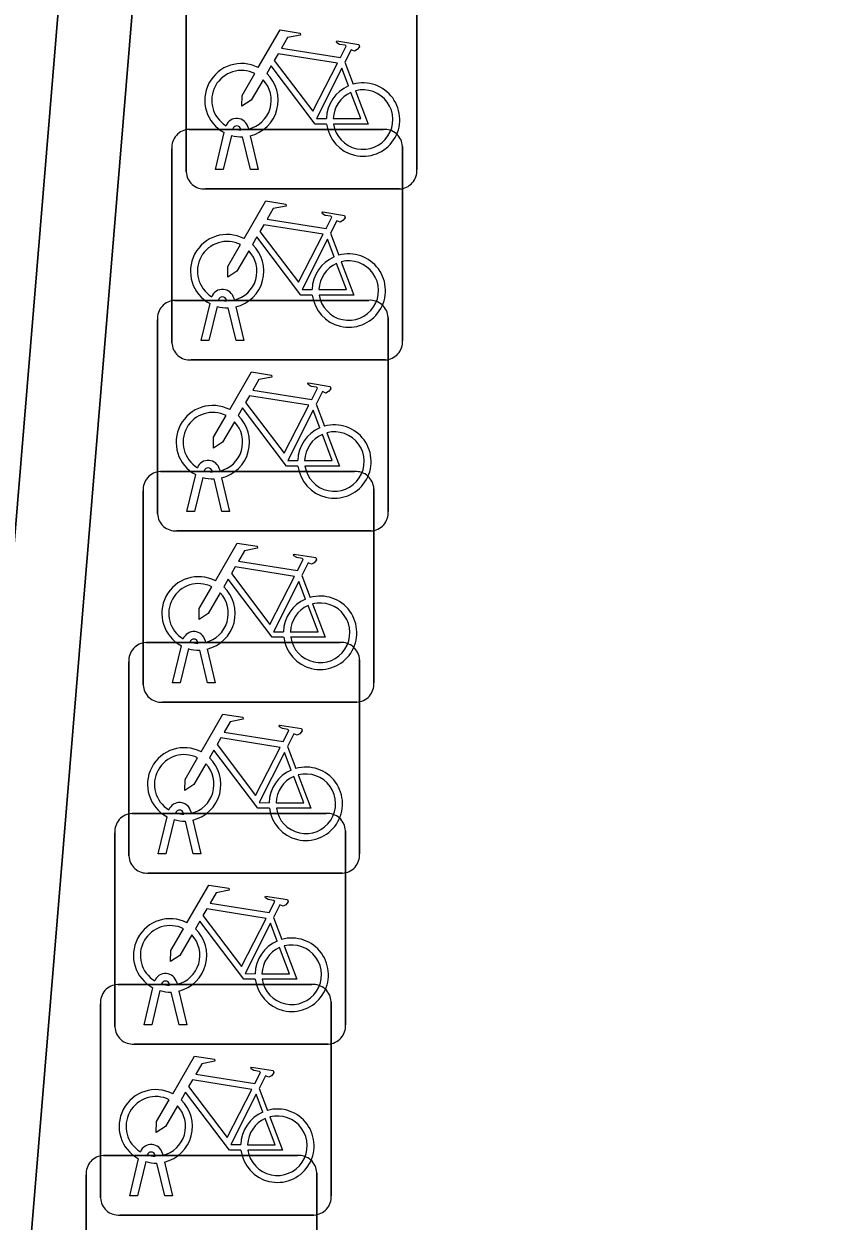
# Model space of a CAD drawing. Extents: x 160663 to 161506, y 382245 to 383291.
# Drawn here: x 161168.09 to 161171.64, y 382906.17 to 382911.36 of the extents above; entities that cross this region are included whole.
import ezdxf

# ---------------------------------------------------------------- set-up
doc = ezdxf.new("R2010")
doc.units = 0
for name, color, linetype in [('IMGEO_Erf', 7, 'Continuous'), ('IMGEO_Fietsenrek', 7, 'Continuous'), ('IMGEO_Muur', 7, 'Continuous'), ('IMGEO_Voetpad_open', 7, 'Continuous')]:
    doc.layers.add(name, color=color, linetype=linetype)

msp = doc.modelspace()

# ---------------------------------------------------------------- linework, layer by layer
at = {"layer": 'IMGEO_Erf'}
msp.add_lwpolyline([(161166.726, 382889.033), (161166.405, 382889.176), (161168.612, 382915.876), (161169.505, 382915.825), (161170.605, 382929.186), (161170.764, 382930.783), (161169.311, 382930.933), (161169.897, 382937.811), (161168.502, 382937.978), (161164.685, 382889.202)], close=True, dxfattribs=at)
at = {"layer": 'IMGEO_Fietsenrek'}
for p, q in [((161168.7975, 382910.7219), (161168.7975, 382911.5628)), ((161168.7975, 382911.5628), (161168.7975, 382910.7219)), ((161169.7965, 382911.5721), (161169.7965, 382910.7312)), ((161169.7965, 382910.7312), (161169.7965, 382911.5721)), ((161169.4842, 382911.1962), (161169.5205, 382911.101)), ((161168.8099, 382910.9055), (161169.6508, 382910.9055)), ((161169.6508, 382910.9055), (161168.8099, 382910.9055)), ((161168.9245, 382910.7313), (161168.9628, 382910.8913)), ((161168.9932, 382910.8791), (161168.9579, 382910.7313)), ((161169.0349, 382910.9029), (161169.0339, 382910.9072)), ((161169.076, 382910.7313), (161169.0421, 382910.873)), ((161169.0656, 382910.9144), (161169.0674, 382910.9065)), ((161169.0744, 382910.8773), (161169.1094, 382910.7313)), ((161168.7355, 382909.9809), (161168.7355, 382910.8218)), ((161168.7355, 382910.8218), (161168.7355, 382909.9809)), ((161169.7345, 382910.8311), (161169.7345, 382909.9902)), ((161169.7345, 382909.9902), (161169.7345, 382910.8311)), ((161168.9579, 382910.7313), (161168.9245, 382910.7313)), ((161169.1094, 382910.7313), (161169.076, 382910.7313)), ((161169.7221, 382910.6475), (161168.8812, 382910.6475)), ((161168.8812, 382910.6475), (161169.7221, 382910.6475)), ((161169.4222, 382910.4552), (161169.4585, 382910.36)), ((161168.7479, 382910.1645), (161169.5888, 382910.1645)), ((161169.5888, 382910.1645), (161168.7479, 382910.1645)), ((161168.8625, 382909.9903), (161168.9008, 382910.1503)), ((161168.9729, 382910.1619), (161168.9719, 382910.1662)), ((161169.0036, 382910.1734), (161169.0054, 382910.1655)), ((161168.9312, 382910.1381), (161168.8959, 382909.9903)), ((161169.014, 382909.9903), (161168.9801, 382910.132)), ((161169.0124, 382910.1363), (161169.0474, 382909.9903)), ((161168.6735, 382909.2399), (161168.6735, 382910.0808)), ((161168.6735, 382910.0808), (161168.6735, 382909.2399)), ((161169.6725, 382910.0901), (161169.6725, 382909.2492)), ((161169.6725, 382909.2492), (161169.6725, 382910.0901)), ((161168.8959, 382909.9903), (161168.8625, 382909.9903)), ((161169.0474, 382909.9903), (161169.014, 382909.9903)), ((161169.6601, 382909.9065), (161168.8192, 382909.9065)), ((161168.8192, 382909.9065), (161169.6601, 382909.9065)), ((161169.3602, 382909.7142), (161169.3965, 382909.619)), ((161168.6859, 382909.4225), (161169.5268, 382909.4225)), ((161169.5268, 382909.4225), (161168.6859, 382909.4225)), ((161168.9109, 382909.4209), (161168.9099, 382909.4252)), ((161168.9416, 382909.4324), (161168.9434, 382909.4245)), ((161168.8005, 382909.2493), (161168.8388, 382909.4093)), ((161168.8692, 382909.3971), (161168.8339, 382909.2493)), ((161168.952, 382909.2493), (161168.9181, 382909.391)), ((161168.9504, 382909.3953), (161168.9854, 382909.2493)), ((161168.6115, 382908.4979), (161168.6115, 382909.3388)), ((161168.6115, 382909.3388), (161168.6115, 382908.4979)), ((161169.6105, 382909.3481), (161169.6105, 382908.5072)), ((161169.6105, 382908.5072), (161169.6105, 382909.3481)), ((161168.8339, 382909.2493), (161168.8005, 382909.2493)), ((161168.9854, 382909.2493), (161168.952, 382909.2493)), ((161169.5981, 382909.1655), (161168.7572, 382909.1655)), ((161168.7572, 382909.1655), (161169.5981, 382909.1655)), ((161169.2982, 382908.9722), (161169.3345, 382908.877)), ((161168.6239, 382908.6815), (161169.4648, 382908.6815)), ((161169.4648, 382908.6815), (161168.6239, 382908.6815)), ((161168.7385, 382908.5073), (161168.7768, 382908.6673)), ((161168.8072, 382908.6551), (161168.7719, 382908.5073)), ((161168.8489, 382908.6789), (161168.8479, 382908.6832)), ((161168.89, 382908.5073), (161168.8561, 382908.649)), ((161168.8796, 382908.6904), (161168.8814, 382908.6825)), ((161168.8884, 382908.6533), (161168.9234, 382908.5073)), ((161168.5495, 382907.7569), (161168.5495, 382908.5978)), ((161168.5495, 382908.5978), (161168.5495, 382907.7569)), ((161169.5485, 382908.6071), (161169.5485, 382907.7662)), ((161169.5485, 382907.7662), (161169.5485, 382908.6071)), ((161168.7719, 382908.5073), (161168.7385, 382908.5073)), ((161168.9234, 382908.5073), (161168.89, 382908.5073)), ((161169.5361, 382908.4235), (161168.6952, 382908.4235)), ((161168.6952, 382908.4235), (161169.5361, 382908.4235)), ((161169.2362, 382908.2312), (161169.2725, 382908.136)), ((161168.5629, 382907.9405), (161169.4038, 382907.9405)), ((161169.4038, 382907.9405), (161168.5629, 382907.9405)), ((161168.6765, 382907.7663), (161168.7148, 382907.9263)), ((161168.7869, 382907.9379), (161168.7859, 382907.9422)), ((161168.8176, 382907.9494), (161168.8194, 382907.9415)), ((161168.7452, 382907.9141), (161168.7099, 382907.7663)), ((161168.828, 382907.7663), (161168.7941, 382907.908)), ((161168.8264, 382907.9123), (161168.8614, 382907.7663)), ((161169.4875, 382907.8661), (161169.4875, 382907.0252)), ((161169.4875, 382907.0252), (161169.4875, 382907.8661)), ((161168.4885, 382907.0159), (161168.4885, 382907.8568)), ((161168.4885, 382907.8568), (161168.4885, 382907.0159)), ((161168.7099, 382907.7663), (161168.6765, 382907.7663)), ((161168.8614, 382907.7663), (161168.828, 382907.7663)), ((161169.4741, 382907.6825), (161168.6332, 382907.6825)), ((161168.6332, 382907.6825), (161169.4741, 382907.6825)), ((161169.1752, 382907.4902), (161169.2115, 382907.395)), ((161168.5009, 382907.1995), (161169.3418, 382907.1995)), ((161169.3418, 382907.1995), (161168.5009, 382907.1995)), ((161168.7259, 382907.1969), (161168.7249, 382907.2012)), ((161168.7566, 382907.2084), (161168.7584, 382907.2005)), ((161168.6155, 382907.0253), (161168.6538, 382907.1853)), ((161168.6842, 382907.1731), (161168.6489, 382907.0253)), ((161168.767, 382907.0253), (161168.7331, 382907.167)), ((161168.7654, 382907.1713), (161168.8004, 382907.0253)), ((161168.4265, 382906.2749), (161168.4265, 382907.1158)), ((161168.4265, 382907.1158), (161168.4265, 382906.2749)), ((161169.4255, 382907.1251), (161169.4255, 382906.2842)), ((161169.4255, 382906.2842), (161169.4255, 382907.1251)), ((161168.6489, 382907.0253), (161168.6155, 382907.0253)), ((161168.8004, 382907.0253), (161168.767, 382907.0253)), ((161169.4131, 382906.9415), (161168.5722, 382906.9415)), ((161168.5722, 382906.9415), (161169.4131, 382906.9415)), ((161169.1132, 382906.7492), (161169.1495, 382906.654)), ((161168.6946, 382906.4674), (161168.6964, 382906.4595)), ((161168.4389, 382906.4585), (161169.2798, 382906.4585)), ((161169.2798, 382906.4585), (161168.4389, 382906.4585)), ((161168.5535, 382906.2843), (161168.5918, 382906.4443)), ((161168.6222, 382906.4321), (161168.5869, 382906.2843)), ((161168.6639, 382906.4559), (161168.6629, 382906.4602)), ((161168.705, 382906.2843), (161168.6711, 382906.426)), ((161168.7034, 382906.4303), (161168.7384, 382906.2843)), ((161168.3645, 382905.5339), (161168.3645, 382906.3748)), ((161168.3645, 382906.3748), (161168.3645, 382905.5339)), ((161169.3635, 382906.3841), (161169.3635, 382905.5432)), ((161169.3635, 382905.5432), (161169.3635, 382906.3841)), ((161168.5869, 382906.2843), (161168.5535, 382906.2843)), ((161168.7384, 382906.2843), (161168.705, 382906.2843)), ((161169.3511, 382906.2005), (161168.5102, 382906.2005)), ((161168.5102, 382906.2005), (161169.3511, 382906.2005))]:
    msp.add_line(p, q, dxfattribs=at)
for points in [[(161169.1101, 382911.1732), (161169.2048, 382911.3367), (161169.291, 382911.3229), (161169.2927, 382911.3142), (161169.2366, 382911.3033), (161169.2104, 382911.258), (161169.4656, 382911.2172)], [(161169.4656, 382911.2172), (161169.4906, 382911.266), (161169.4855, 382911.27), (161169.4623, 382911.2737), (161169.4496, 382911.2812), (161169.4486, 382911.2843), (161169.4508, 382911.2889), (161169.5456, 382911.2738), (161169.5479, 382911.2635), (161169.5385, 382911.2511), (161169.5261, 382911.2447), (161169.5116, 382911.2509), (161169.4842, 382911.1962)], [(161169.4527, 382911.192), (161169.1959, 382911.233), (161169.1792, 382911.2042), (161169.3462, 382910.9839), (161169.4527, 382911.192)], [(161169.1308, 382911.1207), (161169.0792, 382911.0315), (161169.0393, 382911.0055), (161169.0405, 382911.053), (161169.095, 382911.1472)], [(161169.4058, 382910.9285), (161169.3561, 382910.9286), (161169.1654, 382911.1803), (161169.1464, 382911.1475)], [(161169.5007, 382911.094), (161169.4714, 382911.1708), (161169.362, 382910.9527), (161169.4047, 382910.9526)], [(161169.4347, 382910.9525), (161169.5546, 382910.9523), (161169.5114, 382911.0659)], [(161169.5312, 382911.0728), (161169.5862, 382910.9282), (161169.4361, 382910.9285)], [(161169.0481, 382910.4322), (161169.1428, 382910.5957), (161169.229, 382910.5819), (161169.2307, 382910.5732), (161169.1746, 382910.5623), (161169.1484, 382910.517), (161169.4036, 382910.4762)], [(161169.4036, 382910.4762), (161169.4286, 382910.525), (161169.4235, 382910.529), (161169.4003, 382910.5327), (161169.3876, 382910.5402), (161169.3866, 382910.5433), (161169.3888, 382910.5479), (161169.4836, 382910.5328), (161169.4859, 382910.5225), (161169.4765, 382910.5101), (161169.4641, 382910.5037), (161169.4496, 382910.5099), (161169.4222, 382910.4552)], [(161169.3907, 382910.451), (161169.1339, 382910.492), (161169.1172, 382910.4632), (161169.2842, 382910.2429), (161169.3907, 382910.451)], [(161169.0688, 382910.3797), (161169.0172, 382910.2905), (161168.9773, 382910.2645), (161168.9785, 382910.312), (161169.033, 382910.4062)], [(161169.3438, 382910.1875), (161169.2941, 382910.1876), (161169.1034, 382910.4393), (161169.0844, 382910.4065)], [(161169.4387, 382910.353), (161169.4094, 382910.4298), (161169.3, 382910.2117), (161169.3427, 382910.2116)], [(161169.3727, 382910.2115), (161169.4926, 382910.2113), (161169.4494, 382910.3249)], [(161169.4692, 382910.3318), (161169.5242, 382910.1872), (161169.3741, 382910.1875)], [(161168.9861, 382909.6912), (161169.0808, 382909.8547), (161169.167, 382909.8409), (161169.1687, 382909.8322), (161169.1126, 382909.8213), (161169.0864, 382909.776), (161169.3416, 382909.7352)], [(161169.3416, 382909.7352), (161169.3666, 382909.784), (161169.3615, 382909.788), (161169.3383, 382909.7917), (161169.3256, 382909.7992), (161169.3246, 382909.8023), (161169.3268, 382909.8069), (161169.4216, 382909.7918), (161169.4239, 382909.7815), (161169.4145, 382909.7691), (161169.4021, 382909.7627), (161169.3876, 382909.7689), (161169.3602, 382909.7142)], [(161169.3287, 382909.71), (161169.0719, 382909.751), (161169.0552, 382909.7222), (161169.2222, 382909.5019), (161169.3287, 382909.71)], [(161169.2818, 382909.4465), (161169.2321, 382909.4466), (161169.0414, 382909.6983), (161169.0224, 382909.6655)], [(161169.3767, 382909.612), (161169.3474, 382909.6888), (161169.238, 382909.4707), (161169.2807, 382909.4706)], [(161169.0068, 382909.6387), (161168.9552, 382909.5495), (161168.9153, 382909.5235), (161168.9165, 382909.571), (161168.971, 382909.6652)], [(161169.3107, 382909.4705), (161169.4306, 382909.4703), (161169.3874, 382909.5839)], [(161169.4072, 382909.5908), (161169.4622, 382909.4462), (161169.3121, 382909.4465)], [(161168.9241, 382908.9492), (161169.0188, 382909.1127), (161169.105, 382909.0989), (161169.1067, 382909.0902), (161169.0506, 382909.0793), (161169.0244, 382909.034), (161169.2796, 382908.9932)], [(161169.2796, 382908.9932), (161169.3046, 382909.042), (161169.2995, 382909.046), (161169.2763, 382909.0497), (161169.2636, 382909.0572), (161169.2626, 382909.0603), (161169.2648, 382909.0649), (161169.3596, 382909.0498), (161169.3619, 382909.0395), (161169.3525, 382909.0271), (161169.3401, 382909.0207), (161169.3256, 382909.0269), (161169.2982, 382908.9722)], [(161169.2667, 382908.968), (161169.0099, 382909.009), (161168.9932, 382908.9802), (161169.1602, 382908.7599), (161169.2667, 382908.968)], [(161169.2198, 382908.7045), (161169.1701, 382908.7046), (161168.9794, 382908.9563), (161168.9604, 382908.9235)], [(161168.9448, 382908.8967), (161168.8932, 382908.8075), (161168.8533, 382908.7815), (161168.8545, 382908.829), (161168.909, 382908.9232)], [(161169.3147, 382908.87), (161169.2854, 382908.9468), (161169.176, 382908.7287), (161169.2187, 382908.7286)], [(161169.3452, 382908.8488), (161169.4002, 382908.7042), (161169.2501, 382908.7045)], [(161169.2487, 382908.7285), (161169.3686, 382908.7283), (161169.3254, 382908.8419)], [(161168.8621, 382908.2082), (161168.9568, 382908.3717), (161169.043, 382908.3579), (161169.0447, 382908.3492), (161168.9886, 382908.3383), (161168.9624, 382908.293), (161169.2176, 382908.2522)], [(161169.2176, 382908.2522), (161169.2426, 382908.301), (161169.2375, 382908.305), (161169.2143, 382908.3087), (161169.2016, 382908.3162), (161169.2006, 382908.3193), (161169.2028, 382908.3239), (161169.2976, 382908.3088), (161169.2999, 382908.2985), (161169.2905, 382908.2861), (161169.2781, 382908.2797), (161169.2636, 382908.2859), (161169.2362, 382908.2312)], [(161169.2047, 382908.227), (161168.9479, 382908.268), (161168.9312, 382908.2392), (161169.0982, 382908.0189), (161169.2047, 382908.227)], [(161168.8828, 382908.1557), (161168.8312, 382908.0665), (161168.7913, 382908.0405), (161168.7925, 382908.088), (161168.847, 382908.1822)], [(161169.1578, 382907.9635), (161169.1081, 382907.9636), (161168.9174, 382908.2153), (161168.8984, 382908.1825)], [(161169.2527, 382908.129), (161169.2234, 382908.2058), (161169.114, 382907.9877), (161169.1567, 382907.9876)], [(161169.1867, 382907.9875), (161169.3066, 382907.9873), (161169.2634, 382908.1009)], [(161169.2832, 382908.1078), (161169.3382, 382907.9632), (161169.1881, 382907.9635)], [(161168.8011, 382907.4672), (161168.8958, 382907.6307), (161168.982, 382907.6169), (161168.9837, 382907.6082), (161168.9276, 382907.5973), (161168.9014, 382907.552), (161169.1566, 382907.5112)], [(161169.1566, 382907.5112), (161169.1816, 382907.56), (161169.1765, 382907.564), (161169.1533, 382907.5677), (161169.1406, 382907.5752), (161169.1396, 382907.5783), (161169.1418, 382907.5829), (161169.2366, 382907.5678), (161169.2389, 382907.5575), (161169.2295, 382907.5451), (161169.2171, 382907.5387), (161169.2026, 382907.5449), (161169.1752, 382907.4902)], [(161169.1437, 382907.486), (161168.8869, 382907.527), (161168.8702, 382907.4982), (161169.0372, 382907.2779), (161169.1437, 382907.486)], [(161169.0968, 382907.2225), (161169.0471, 382907.2226), (161168.8564, 382907.4743), (161168.8374, 382907.4415)], [(161169.1917, 382907.388), (161169.1624, 382907.4648), (161169.053, 382907.2467), (161169.0957, 382907.2466)], [(161168.8218, 382907.4147), (161168.7702, 382907.3255), (161168.7303, 382907.2995), (161168.7315, 382907.347), (161168.786, 382907.4412)], [(161169.1257, 382907.2465), (161169.2456, 382907.2463), (161169.2024, 382907.3599)], [(161169.2222, 382907.3668), (161169.2772, 382907.2222), (161169.1271, 382907.2225)], [(161168.7391, 382906.7262), (161168.8338, 382906.8897), (161168.92, 382906.8759), (161168.9217, 382906.8672), (161168.8656, 382906.8563), (161168.8394, 382906.811), (161169.0946, 382906.7702)], [(161169.0946, 382906.7702), (161169.1196, 382906.819), (161169.1145, 382906.823), (161169.0913, 382906.8267), (161169.0786, 382906.8342), (161169.0776, 382906.8373), (161169.0798, 382906.8419), (161169.1746, 382906.8268), (161169.1769, 382906.8165), (161169.1675, 382906.8041), (161169.1551, 382906.7977), (161169.1406, 382906.8039), (161169.1132, 382906.7492)], [(161169.0817, 382906.745), (161168.8249, 382906.786), (161168.8082, 382906.7572), (161168.9752, 382906.5369), (161169.0817, 382906.745)], [(161169.0348, 382906.4815), (161168.9851, 382906.4816), (161168.7944, 382906.7333), (161168.7754, 382906.7005)], [(161169.1297, 382906.647), (161169.1004, 382906.7238), (161168.991, 382906.5057), (161169.0337, 382906.5056)], [(161168.7598, 382906.6737), (161168.7082, 382906.5845), (161168.6683, 382906.5585), (161168.6695, 382906.606), (161168.724, 382906.7002)], [(161169.0637, 382906.5055), (161169.1836, 382906.5053), (161169.1404, 382906.6189)], [(161169.1602, 382906.6258), (161169.2152, 382906.4812), (161169.0651, 382906.4815)]]:
    msp.add_lwpolyline(points, dxfattribs=at)
for centre, radius, start, end in [((161169.0371, 382911.0319), 0.159, 62.6766, 242.1369), ((161169.0371, 382911.0319), 0.129, 63.3192, 238.903), ((161169.0371, 382911.0319), 0.159, 283.5766, 46.6042), ((161169.0371, 382911.0319), 0.129, 283.6043, 43.4302), ((161169.5637, 382910.9479), 0.159, 113.3408, 178.3217), ((161169.5637, 382910.9479), 0.159, 187.0065, 105.7708), ((161169.5637, 382910.9479), 0.129, 113.923, 177.9556), ((161169.5637, 382910.9479), 0.129, 188.6715, 104.5883), ((161169.0169, 382910.9033), 0.0499, 12.8025, 158.6934), ((161168.8132, 382910.8276), 0.0779, 92.4484, 184.2845), ((161168.8132, 382910.8276), 0.0779, 92.4484, 184.2845), ((161169.0371, 382911.0319), 0.159, 253.9967, 271.7867), ((161169.0169, 382910.9033), 0.0174, 12.8025, 163.4502), ((161169.0371, 382911.0319), 0.129, 253.415, 269.0204), ((161169.6566, 382910.8278), 0.0779, 2.4484, 94.2845), ((161169.6566, 382910.8278), 0.0779, 2.4484, 94.2845), ((161168.8754, 382910.7252), 0.0779, 182.4484, 274.2845), ((161168.8754, 382910.7252), 0.0779, 182.4484, 274.2845), ((161169.7188, 382910.7254), 0.0779, 272.4484, 4.2845), ((161169.7188, 382910.7254), 0.0779, 272.4484, 4.2845), ((161168.9751, 382910.2909), 0.159, 62.6766, 242.1369), ((161168.9751, 382910.2909), 0.129, 63.3192, 238.903), ((161168.9751, 382910.2909), 0.159, 283.5766, 46.6042), ((161168.9751, 382910.2909), 0.129, 283.6043, 43.4302), ((161169.5017, 382910.2069), 0.159, 113.3408, 178.3217), ((161169.5017, 382910.2069), 0.159, 187.0065, 105.7708), ((161169.5017, 382910.2069), 0.129, 113.923, 177.9556), ((161169.5017, 382910.2069), 0.129, 188.6715, 104.5883), ((161168.9549, 382910.1623), 0.0499, 12.8025, 158.6934), ((161168.7512, 382910.0866), 0.0779, 92.4484, 184.2845), ((161168.7512, 382910.0866), 0.0779, 92.4484, 184.2845), ((161168.9549, 382910.1623), 0.0174, 12.8025, 163.4502), ((161168.9751, 382910.2909), 0.129, 253.415, 269.0204), ((161169.5946, 382910.0868), 0.0779, 2.4484, 94.2845), ((161169.5946, 382910.0868), 0.0779, 2.4484, 94.2845), ((161168.9751, 382910.2909), 0.159, 253.9967, 271.7867), ((161169.6568, 382909.9844), 0.0779, 272.4484, 4.2845), ((161169.6568, 382909.9844), 0.0779, 272.4484, 4.2845), ((161168.8134, 382909.9842), 0.0779, 182.4484, 274.2845), ((161168.8134, 382909.9842), 0.0779, 182.4484, 274.2845), ((161168.9131, 382909.5499), 0.159, 62.6766, 242.1369), ((161168.9131, 382909.5499), 0.129, 63.3192, 238.903), ((161168.9131, 382909.5499), 0.129, 283.6043, 43.4302), ((161168.9131, 382909.5499), 0.159, 283.5766, 46.6042), ((161169.4397, 382909.4659), 0.159, 113.3408, 178.3217), ((161169.4397, 382909.4659), 0.159, 187.0065, 105.7708), ((161169.4397, 382909.4659), 0.129, 113.923, 177.9556), ((161169.4397, 382909.4659), 0.129, 188.6715, 104.5883), ((161168.8929, 382909.4213), 0.0499, 12.8025, 158.6934), ((161168.6892, 382909.3446), 0.0779, 92.4484, 184.2845), ((161168.6892, 382909.3446), 0.0779, 92.4484, 184.2845), ((161168.8929, 382909.4213), 0.0174, 12.8025, 163.4502), ((161168.9131, 382909.5499), 0.129, 253.415, 269.0204), ((161169.5326, 382909.3448), 0.0779, 2.4484, 94.2845), ((161169.5326, 382909.3448), 0.0779, 2.4484, 94.2845), ((161168.9131, 382909.5499), 0.159, 253.9967, 271.7867), ((161168.7514, 382909.2432), 0.0779, 182.4484, 274.2845), ((161168.7514, 382909.2432), 0.0779, 182.4484, 274.2845), ((161169.5948, 382909.2434), 0.0779, 272.4484, 4.2845), ((161169.5948, 382909.2434), 0.0779, 272.4484, 4.2845), ((161168.8511, 382908.8079), 0.159, 62.6766, 242.1369), ((161168.8511, 382908.8079), 0.129, 63.3192, 238.903), ((161168.8511, 382908.8079), 0.159, 283.5766, 46.6042), ((161168.8511, 382908.8079), 0.129, 283.6043, 43.4302), ((161169.3777, 382908.7239), 0.159, 113.3408, 178.3217), ((161169.3777, 382908.7239), 0.159, 187.0065, 105.7708), ((161169.3777, 382908.7239), 0.129, 188.6715, 104.5883), ((161169.3777, 382908.7239), 0.129, 113.923, 177.9556), ((161168.8309, 382908.6793), 0.0499, 12.8025, 158.6934), ((161168.8309, 382908.6793), 0.0174, 12.8025, 163.4502), ((161168.6272, 382908.6036), 0.0779, 92.4484, 184.2845), ((161168.6272, 382908.6036), 0.0779, 92.4484, 184.2845), ((161168.8511, 382908.8079), 0.159, 253.9967, 271.7867), ((161168.8511, 382908.8079), 0.129, 253.415, 269.0204), ((161169.4706, 382908.6038), 0.0779, 2.4484, 94.2845), ((161169.4706, 382908.6038), 0.0779, 2.4484, 94.2845), ((161168.6894, 382908.5012), 0.0779, 182.4484, 274.2845), ((161168.6894, 382908.5012), 0.0779, 182.4484, 274.2845), ((161169.5328, 382908.5014), 0.0779, 272.4484, 4.2845), ((161169.5328, 382908.5014), 0.0779, 272.4484, 4.2845), ((161168.7891, 382908.0669), 0.159, 62.6766, 242.1369), ((161168.7891, 382908.0669), 0.129, 63.3192, 238.903), ((161168.7891, 382908.0669), 0.159, 283.5766, 46.6042), ((161168.7891, 382908.0669), 0.129, 283.6043, 43.4302), ((161169.3157, 382907.9829), 0.159, 113.3408, 178.3217), ((161169.3157, 382907.9829), 0.159, 187.0065, 105.7708), ((161169.3157, 382907.9829), 0.129, 113.923, 177.9556), ((161169.3157, 382907.9829), 0.129, 188.6715, 104.5883), ((161168.7689, 382907.9383), 0.0499, 12.8025, 158.6934), ((161168.5662, 382907.8626), 0.0779, 92.4484, 184.2845), ((161168.5662, 382907.8626), 0.0779, 92.4484, 184.2845), ((161168.7689, 382907.9383), 0.0174, 12.8025, 163.4502), ((161168.7891, 382908.0669), 0.129, 253.415, 269.0204), ((161169.4096, 382907.8628), 0.0779, 2.4484, 94.2845), ((161169.4096, 382907.8628), 0.0779, 2.4484, 94.2845), ((161168.7891, 382908.0669), 0.159, 253.9967, 271.7867), ((161169.4708, 382907.7604), 0.0779, 272.4484, 4.2845), ((161169.4708, 382907.7604), 0.0779, 272.4484, 4.2845), ((161168.6274, 382907.7602), 0.0779, 182.4484, 274.2845), ((161168.6274, 382907.7602), 0.0779, 182.4484, 274.2845), ((161168.7281, 382907.3259), 0.159, 62.6766, 242.1369), ((161168.7281, 382907.3259), 0.129, 63.3192, 238.903), ((161168.7281, 382907.3259), 0.129, 283.6043, 43.4302), ((161168.7281, 382907.3259), 0.159, 283.5766, 46.6042), ((161169.2547, 382907.2419), 0.159, 187.0065, 105.7708), ((161169.2547, 382907.2419), 0.159, 113.3408, 178.3217), ((161169.2547, 382907.2419), 0.129, 113.923, 177.9556), ((161169.2547, 382907.2419), 0.129, 188.6715, 104.5883), ((161168.7079, 382907.1973), 0.0499, 12.8025, 158.6934), ((161168.5042, 382907.1216), 0.0779, 92.4484, 184.2845), ((161168.5042, 382907.1216), 0.0779, 92.4484, 184.2845), ((161168.7079, 382907.1973), 0.0174, 12.8025, 163.4502), ((161168.7281, 382907.3259), 0.129, 253.415, 269.0204), ((161169.3476, 382907.1218), 0.0779, 2.4484, 94.2845), ((161169.3476, 382907.1218), 0.0779, 2.4484, 94.2845), ((161168.7281, 382907.3259), 0.159, 253.9967, 271.7867), ((161168.5664, 382907.0192), 0.0779, 182.4484, 274.2845), ((161168.5664, 382907.0192), 0.0779, 182.4484, 274.2845), ((161169.4098, 382907.0194), 0.0779, 272.4484, 4.2845), ((161169.4098, 382907.0194), 0.0779, 272.4484, 4.2845), ((161168.6661, 382906.5849), 0.159, 62.6766, 242.1369), ((161168.6661, 382906.5849), 0.129, 63.3192, 238.903), ((161168.6661, 382906.5849), 0.129, 283.6043, 43.4302), ((161168.6661, 382906.5849), 0.159, 283.5766, 46.6042), ((161169.1927, 382906.5009), 0.159, 113.3408, 178.3217), ((161169.1927, 382906.5009), 0.159, 187.0065, 105.7708), ((161169.1927, 382906.5009), 0.129, 113.923, 177.9556), ((161169.1927, 382906.5009), 0.129, 188.6715, 104.5883), ((161168.6459, 382906.4563), 0.0499, 12.8025, 158.6934), ((161168.6459, 382906.4563), 0.0174, 12.8025, 163.4502), ((161168.4422, 382906.3806), 0.0779, 92.4484, 184.2845), ((161168.4422, 382906.3806), 0.0779, 92.4484, 184.2845), ((161168.6661, 382906.5849), 0.159, 253.9967, 271.7867), ((161168.6661, 382906.5849), 0.129, 253.415, 269.0204), ((161169.2856, 382906.3808), 0.0779, 2.4484, 94.2845), ((161169.2856, 382906.3808), 0.0779, 2.4484, 94.2845), ((161168.5044, 382906.2782), 0.0779, 182.4484, 274.2845), ((161168.5044, 382906.2782), 0.0779, 182.4484, 274.2845), ((161169.3478, 382906.2784), 0.0779, 272.4484, 4.2845), ((161169.3478, 382906.2784), 0.0779, 272.4484, 4.2845)]:
    msp.add_arc(centre, radius, start, end, dxfattribs=at)
at = {"layer": 'IMGEO_Muur'}
msp.add_lwpolyline([(161168.527, 382938.298), (161168.502, 382937.978), (161169.897, 382937.811), (161169.311, 382930.933), (161170.764, 382930.783), (161170.605, 382929.186), (161169.505, 382915.825), (161168.612, 382915.876), (161166.405, 382889.176), (161166.726, 382889.033), (161180.806, 382883.847), (161180.917, 382884.147), (161166.744, 382889.392), (161168.905, 382915.539), (161169.798, 382915.487), (161170.924, 382929.16), (161171.114, 382931.069), (161169.657, 382931.219), (161169.816, 382933.09), (161170.242, 382938.092)], close=True, dxfattribs=at)
at = {"layer": 'IMGEO_Voetpad_open'}
msp.add_lwpolyline([(161170.924, 382929.16), (161169.798, 382915.487), (161168.905, 382915.539), (161166.744, 382889.392), (161180.917, 382884.147), (161180.664, 382890.325), (161175.546, 382890.186), (161174.848, 382908.173), (161174.112, 382927.054), (161180.029, 382927.248), (161186.012, 382927.483)], dxfattribs=at)

doc.saveas('drawing.dxf')
